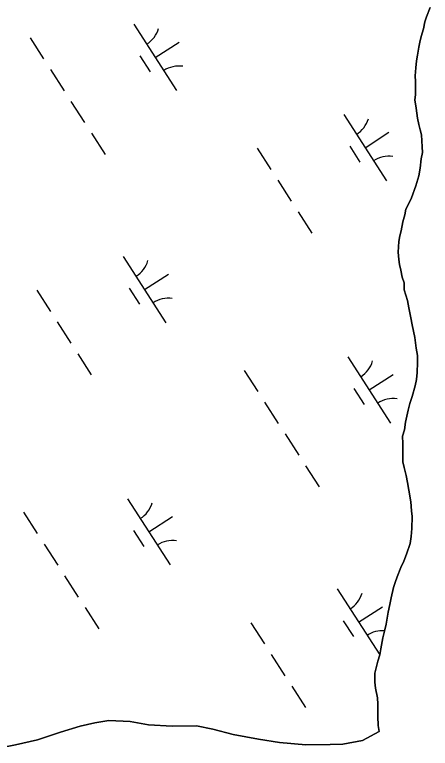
# Model space of a CAD drawing. Extents: x 3937982 to 3958556, y 219448 to 241894.
# Drawn here: x 3951951.3 to 3952215, y 233497.8 to 233963.4 of the extents above; entities that cross this region are included whole.
import ezdxf

# ---------------------------------------------------------------- set-up
doc = ezdxf.new("R2010")
doc.units = 0
doc.layers.add('V-TOPO-SHOR', color=7, linetype='Continuous')
doc.layers.add('V-WETL-SWMP', color=7, linetype='Continuous')

msp = doc.modelspace()

# ---------------------------------------------------------------- linework, layer by layer
at = {"layer": 'V-TOPO-SHOR'}
for points in [[(3952182.491, 233508.512), (3952181.973, 233512.414), (3952181.758, 233517.993), (3952181.629, 233522.855), (3952181.598, 233525.884), (3952181.557, 233529.869), (3952180.299, 233535.917), (3952179.859, 233539.898), (3952179.804, 233545.479), (3952181.719, 233553.073), (3952182.876, 233557.071), (3952183.632, 233561.064), (3952184.758, 233567.853), (3952185.909, 233572.25), (3952187.062, 233576.645), (3952188.178, 233584.231), (3952189.327, 233589.028), (3952190.079, 233593.421), (3952191.608, 233599.814), (3952192.772, 233603.015), (3952193.931, 233606.614), (3952196.262, 233612.616), (3952198.215, 233616.624), (3952199.764, 233621.023), (3952202.086, 233627.825), (3952202.84, 233632.218), (3952203.186, 233637.403), (3952203.507, 233644.981), (3952203.071, 233648.565), (3952202.616, 233654.14), (3952201.345, 233661.701), (3952200.499, 233666.477), (3952199.655, 233670.853), (3952198.408, 233676.022), (3952197.574, 233679.602), (3952197.533, 233683.588), (3952197.501, 233686.777), (3952197.458, 233691.161), (3952197.408, 233695.943), (3952198.563, 233699.941), (3952199.311, 233704.733), (3952200.829, 233712.323), (3952201.982, 233716.72), (3952203.53, 233721.121), (3952205.455, 233727.917), (3952206.211, 233731.91), (3952206.565, 233736.299), (3952206.899, 233742.681), (3952206.854, 233747.066), (3952206.01, 233751.841), (3952205.142, 233758.608), (3952204.304, 233762.587), (3952203.466, 233766.565), (3952202.625, 233770.941), (3952201.365, 233777.306), (3952200.519, 233782.082), (3952198.457, 233788.837), (3952198.412, 233793.221), (3952197.179, 233796.797), (3952196.337, 233801.174), (3952195.506, 233804.754), (3952195.074, 233807.938), (3952194.625, 233812.716), (3952194.957, 233819.497), (3952195.717, 233823.091), (3952196.483, 233826.288), (3952197.621, 233831.881), (3952198.772, 233836.278), (3952199.532, 233839.875), (3952201.486, 233843.881), (3952203.047, 233847.086), (3952205.76, 233854.688), (3952207.687, 233861.086), (3952208.437, 233865.876), (3952209.172, 233871.862), (3952209.93, 233875.856), (3952209.893, 233879.444), (3952209.418, 233887.014), (3952208.588, 233890.194), (3952207.755, 233893.774), (3952206.917, 233897.751), (3952206.055, 233904.121), (3952205.205, 233909.296), (3952205.572, 233912.487), (3952205.539, 233915.675), (3952205.486, 233920.859), (3952205.451, 233924.445), (3952205.795, 233929.63), (3952206.149, 233934.019), (3952206.909, 233937.616), (3952207.655, 233942.805), (3952208.418, 233946.002), (3952209.18, 233949.596), (3952210.727, 233954.397), (3952211.478, 233958.79), (3952212.641, 233961.991), (3952214.972, 233967.994)], [(3951940.804, 233497.828), (3951951.788, 233499.942), (3951965.759, 233503.284), (3951980.316, 233508.033), (3951992.881, 233511.963), (3952002.062, 233514.056), (3952011.051, 233515.549), (3952024.463, 233514.886), (3952036.288, 233512.803), (3952051.101, 233511.955), (3952066.705, 233512.113), (3952076.931, 233510.016), (3952089.97, 233506.548), (3952106.004, 233503.71), (3952119.232, 233501.443), (3952136.052, 233500.013), (3952151.457, 233500.171), (3952159.457, 233500.452), (3952172.038, 233502.78), (3952182.491, 233508.512)]]:
    msp.add_lwpolyline(points, dxfattribs=at)
at = {"layer": 'V-WETL-SWMP'}
for p, q in [((3952214.973, 233967.994), (3952212.642, 233961.99)), ((3952212.642, 233961.99), (3952211.479, 233958.789)), ((3952026.884, 233957.288), (3952053.947, 233915.245)), ((3952211.479, 233958.789), (3952210.726, 233954.397)), ((3952210.726, 233954.397), (3952209.18, 233949.597)), ((3951961.019, 233948.693), (3951969.679, 233935.239)), ((3952209.18, 233949.597), (3952208.419, 233946.002)), ((3952040.415, 233936.267), (3952055.551, 233946.009)), ((3952208.419, 233946.002), (3952207.655, 233942.805)), ((3952207.655, 233942.805), (3952206.91, 233937.615)), ((3952030.68, 233937.136), (3952037.175, 233927.045)), ((3952206.149, 233934.02), (3952205.795, 233929.631)), ((3952206.91, 233937.615), (3952206.149, 233934.02)), ((3952205.795, 233929.631), (3952205.45, 233924.445)), ((3951974.009, 233928.513), (3951982.669, 233915.059)), ((3952205.45, 233924.445), (3952205.486, 233920.858)), ((3952205.486, 233920.858), (3952205.539, 233915.676)), ((3952205.539, 233915.676), (3952205.571, 233912.487)), ((3952205.571, 233912.487), (3952205.205, 233909.295)), ((3951986.999, 233908.332), (3951995.659, 233894.878)), ((3952205.205, 233909.295), (3952206.055, 233904.121)), ((3952206.055, 233904.121), (3952206.917, 233897.751)), ((3952160.013, 233899.99), (3952187.076, 233857.946)), ((3952206.917, 233897.751), (3952207.755, 233893.774)), ((3952207.755, 233893.774), (3952208.588, 233890.194)), ((3951999.989, 233888.151), (3952008.649, 233874.697)), ((3952173.545, 233878.968), (3952188.68, 233888.71)), ((3952208.588, 233890.194), (3952209.418, 233887.014)), ((3952209.418, 233887.014), (3952209.893, 233879.444)), ((3952105.147, 233878.593), (3952113.807, 233865.139)), ((3952163.809, 233879.837), (3952170.304, 233869.747)), ((3952209.893, 233879.444), (3952209.93, 233875.857)), ((3952209.93, 233875.857), (3952209.173, 233871.863)), ((3952209.173, 233871.863), (3952208.437, 233865.876)), ((3952208.437, 233865.876), (3952207.688, 233861.085)), ((3952207.688, 233861.085), (3952205.76, 233854.687)), ((3952118.137, 233858.412), (3952126.797, 233844.958)), ((3952205.76, 233854.687), (3952203.047, 233847.085)), ((3952203.047, 233847.085), (3952201.485, 233843.88)), ((3952201.485, 233843.88), (3952199.533, 233839.874)), ((3952131.127, 233838.231), (3952139.787, 233824.777)), ((3952198.772, 233836.279), (3952197.621, 233831.882)), ((3952199.533, 233839.874), (3952198.772, 233836.279)), ((3952197.621, 233831.882), (3952196.482, 233826.289)), ((3952195.717, 233823.092), (3952194.956, 233819.497)), ((3952196.482, 233826.289), (3952195.717, 233823.092)), ((3952194.956, 233819.497), (3952194.626, 233812.717)), ((3952194.626, 233812.717), (3952195.074, 233807.938)), ((3952020.146, 233809.96), (3952047.208, 233767.917)), ((3952195.074, 233807.938), (3952195.505, 233804.753)), ((3952195.505, 233804.753), (3952196.338, 233801.174)), ((3952033.677, 233788.939), (3952048.813, 233798.681)), ((3952196.338, 233801.174), (3952197.18, 233796.797)), ((3952197.18, 233796.797), (3952198.412, 233793.222)), ((3952023.942, 233789.808), (3952030.437, 233779.717)), ((3952198.412, 233793.222), (3952198.457, 233788.837)), ((3951965.28, 233788.563), (3951973.94, 233775.109)), ((3952198.457, 233788.837), (3952200.519, 233782.082)), ((3952200.519, 233782.082), (3952201.365, 233777.307)), ((3952201.365, 233777.307), (3952202.625, 233770.941)), ((3952202.625, 233770.941), (3952203.467, 233766.565)), ((3951978.27, 233768.382), (3951986.93, 233754.929)), ((3952203.467, 233766.565), (3952204.305, 233762.587)), ((3952204.305, 233762.587), (3952205.142, 233758.609)), ((3952205.142, 233758.609), (3952206.009, 233751.841)), ((3951991.26, 233748.202), (3951999.92, 233734.748)), ((3952206.009, 233751.841), (3952206.854, 233747.066)), ((3952162.712, 233746.27), (3952189.774, 233704.227)), ((3952206.854, 233747.066), (3952206.899, 233742.681)), ((3952206.899, 233742.681), (3952206.565, 233736.3)), ((3952096.847, 233737.675), (3952105.507, 233724.221)), ((3952176.243, 233725.248), (3952191.379, 233734.991)), ((3952206.565, 233736.3), (3952206.211, 233731.911)), ((3952206.211, 233731.911), (3952205.455, 233727.917)), ((3952166.508, 233726.118), (3952173.003, 233716.027)), ((3952205.455, 233727.917), (3952203.53, 233721.121)), ((3952203.53, 233721.121), (3952201.981, 233716.72)), ((3952109.837, 233717.494), (3952118.497, 233704.04)), ((3952201.981, 233716.72), (3952200.829, 233712.323)), ((3952200.829, 233712.323), (3952199.312, 233704.734)), ((3952199.312, 233704.734), (3952198.563, 233699.942)), ((3952122.827, 233697.314), (3952131.487, 233683.86)), ((3952198.563, 233699.942), (3952197.408, 233695.944)), ((3952197.408, 233695.944), (3952197.457, 233691.161)), ((3952197.457, 233691.161), (3952197.501, 233686.777)), ((3952197.501, 233686.777), (3952197.534, 233683.588)), ((3952197.534, 233683.588), (3952197.574, 233679.602)), ((3952197.574, 233679.602), (3952198.408, 233676.023)), ((3952135.817, 233677.133), (3952144.477, 233663.679)), ((3952198.408, 233676.023), (3952199.656, 233670.853)), ((3952199.656, 233670.853), (3952200.498, 233666.477)), ((3952200.498, 233666.477), (3952201.344, 233661.701)), ((3952201.344, 233661.701), (3952202.617, 233654.14)), ((3952022.845, 233656.24), (3952049.907, 233614.197)), ((3952202.617, 233654.14), (3952203.072, 233648.564)), ((3951956.98, 233647.646), (3951965.64, 233634.192)), ((3952203.072, 233648.564), (3952203.507, 233644.981)), ((3952036.376, 233635.219), (3952051.511, 233644.961)), ((3952203.507, 233644.981), (3952203.186, 233637.403)), ((3952026.641, 233636.088), (3952033.136, 233625.998)), ((3952203.186, 233637.403), (3952202.84, 233632.217)), ((3952202.84, 233632.217), (3952202.087, 233627.825)), ((3951969.97, 233627.465), (3951978.63, 233614.011)), ((3952202.087, 233627.825), (3952199.764, 233621.024)), ((3952199.764, 233621.024), (3952198.215, 233616.624)), ((3952196.262, 233612.617), (3952193.931, 233606.614)), ((3952198.215, 233616.624), (3952196.262, 233612.617)), ((3951982.96, 233607.284), (3951991.62, 233593.83)), ((3952193.931, 233606.614), (3952192.772, 233603.015)), ((3952155.974, 233598.942), (3952182.886, 233557.132)), ((3952191.609, 233599.814), (3952190.079, 233593.42)), ((3952192.772, 233603.015), (3952191.609, 233599.814)), ((3952190.079, 233593.42), (3952189.327, 233589.027)), ((3951995.95, 233587.103), (3952004.609, 233573.649)), ((3952169.505, 233577.92), (3952184.641, 233587.663)), ((3952189.327, 233589.027), (3952188.179, 233584.232)), ((3952188.179, 233584.232), (3952187.061, 233576.646)), ((3952101.108, 233577.545), (3952109.768, 233564.091)), ((3952159.77, 233578.789), (3952166.265, 233568.699)), ((3952187.061, 233576.646), (3952185.909, 233572.25)), ((3952185.909, 233572.25), (3952184.758, 233567.853)), ((3952184.758, 233567.853), (3952183.631, 233561.065)), ((3952114.098, 233557.364), (3952122.758, 233543.91)), ((3952182.875, 233557.071), (3952181.719, 233553.073)), ((3952183.631, 233561.065), (3952182.875, 233557.071)), ((3952181.719, 233553.073), (3952179.803, 233545.479)), ((3952179.803, 233545.479), (3952179.86, 233539.899)), ((3952179.86, 233539.899), (3952180.299, 233535.917)), ((3952127.088, 233537.183), (3952135.748, 233523.73)), ((3952180.299, 233535.917), (3952181.557, 233529.87)), ((3952181.557, 233529.87), (3952181.597, 233525.884)), ((3952181.597, 233525.884), (3952181.628, 233522.855)), ((3952181.628, 233522.855), (3952181.757, 233517.993)), ((3952011.051, 233515.549), (3952002.062, 233514.057)), ((3952024.462, 233514.885), (3952011.051, 233515.549)), ((3952036.288, 233512.804), (3952024.462, 233514.885)), ((3952181.757, 233517.993), (3952181.973, 233512.414)), ((3951992.88, 233511.963), (3951980.316, 233508.034)), ((3952002.062, 233514.057), (3951992.88, 233511.963)), ((3952051.101, 233511.955), (3952036.288, 233512.804)), ((3952066.705, 233512.113), (3952051.101, 233511.955)), ((3952076.93, 233510.016), (3952066.705, 233512.113)), ((3952181.973, 233512.414), (3952182.491, 233508.513)), ((3951980.316, 233508.034), (3951965.759, 233503.284)), ((3952089.97, 233506.548), (3952076.93, 233510.016)), ((3952106.005, 233503.71), (3952089.97, 233506.548)), ((3952182.491, 233508.513), (3952172.038, 233502.78)), ((3951965.759, 233503.284), (3951951.788, 233499.941)), ((3952119.233, 233501.443), (3952106.005, 233503.71)), ((3952136.053, 233500.014), (3952119.233, 233501.443)), ((3952172.038, 233502.78), (3952159.457, 233500.452)), ((3951951.788, 233499.941), (3951940.805, 233497.829)), ((3952151.457, 233500.17), (3952136.053, 233500.014)), ((3952159.457, 233500.452), (3952151.457, 233500.17))]:
    msp.add_line(p, q, dxfattribs=at)
for centre, start, end in [((3952025.665, 233959.621), 301.99668, 343.54034), ((3952055.565, 233913.169), 81.99668, 123.54034), ((3952158.794, 233902.322), 301.99668, 343.54034), ((3952188.694, 233855.871), 81.99668, 123.54034), ((3952018.927, 233812.293), 301.99668, 343.54034), ((3952048.827, 233765.841), 81.99668, 123.54034), ((3952161.493, 233748.603), 301.99668, 343.54034), ((3952191.393, 233702.151), 81.99668, 123.54034), ((3952021.626, 233658.573), 301.99668, 343.54034), ((3952051.526, 233612.121), 81.99668, 123.54034), ((3952154.755, 233601.275), 301.99668, 343.54034), ((3952184.655, 233554.823), 85.79212, 123.54034)]:
    msp.add_arc(centre, 17.623, start, end, dxfattribs=at)

doc.saveas('drawing.dxf')
